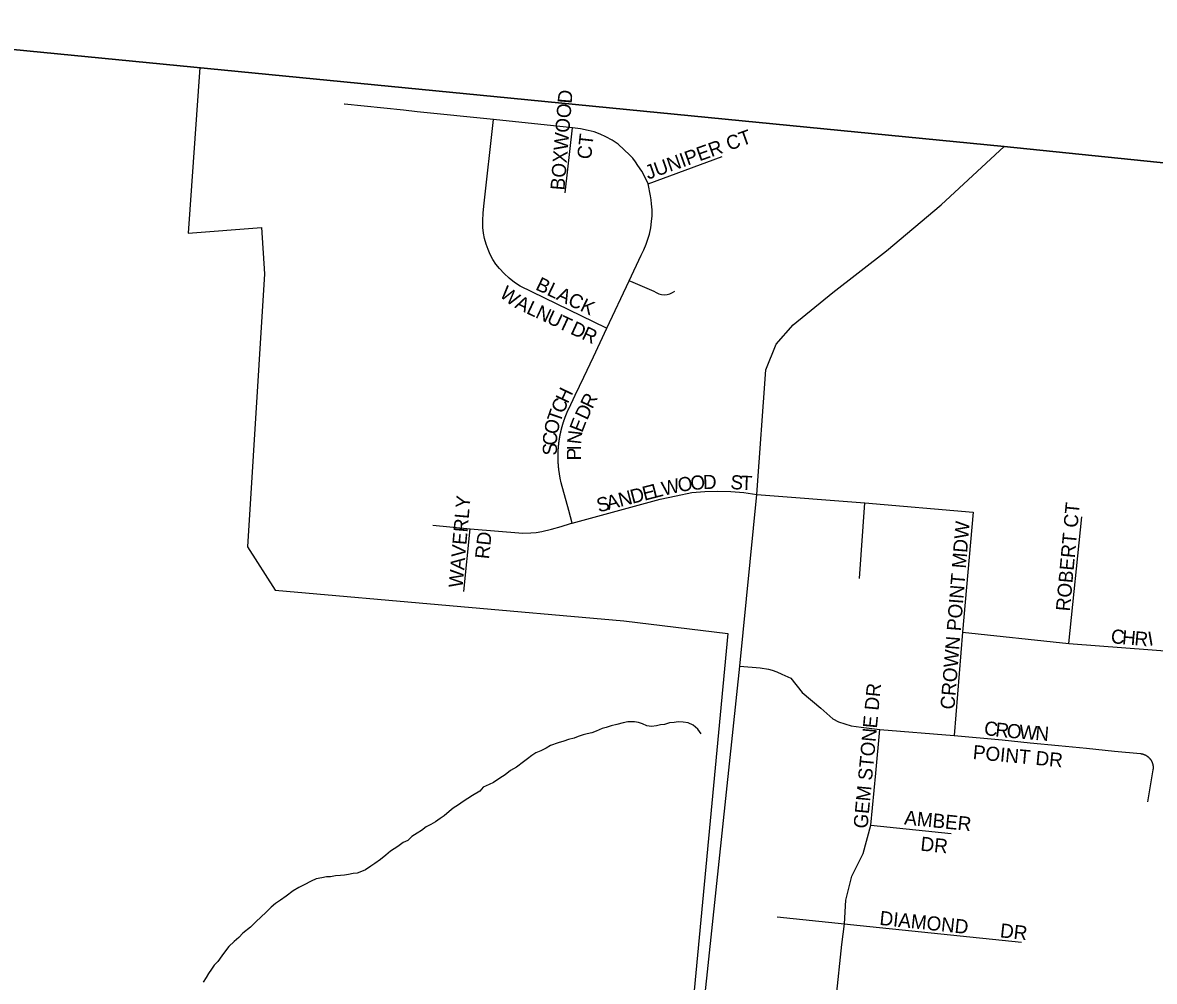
# Model space of a CAD drawing. Extents: x 1310247 to 1664935, y 284496 to 704931.
# Drawn here: x 1489479 to 1493488, y 578022 to 581419 of the extents above; entities that cross this region are included whole.
import ezdxf

# ---------------------------------------------------------------- set-up
doc = ezdxf.new("R2010")
doc.units = 0
for name, color, linetype in [('GM_P_State_Location', 7, 'Continuous'), ('GM_X_Adjacent_County', 7, 'Continuous'), ('GM_X_Adjacent_County_Text', 7, 'Continuous'), ('GM_X_County_Subdivision_Text', 7, 'Continuous'), ('GM_X_Major_Lake_Text', 7, 'Continuous'), ('GM_X_Minor_River_Text', 7, 'Continuous'), ('GM_X_State_Location', 7, 'Continuous'), ('GM_X_Township', 7, 'Continuous')]:
    doc.layers.add(name, color=color, linetype=linetype)

msp = doc.modelspace()

# ---------------------------------------------------------------- linework, layer by layer
at = {"layer": 'GM_X_Adjacent_County'}
msp.add_lwpolyline([(1477162.3, 582586.7), (1480943.4, 582193.2), (1484236.4, 581855.6), (1484580.2, 581820.3), (1485297, 581746.8), (1486296.6, 581644.3), (1489008.9, 581366.1), (1491207.9, 581151.1), (1492956.2, 580980.1), (1498216.3, 580439.9), (1499383, 580320.1), (1499830.9, 580274.1), (1508027.8, 579405.8)], dxfattribs=at)
at = {"layer": 'GM_X_Adjacent_County_Text'}
msp.add_lwpolyline([(1508027.8, 579405.8), (1499830.9, 580274.1), (1499383, 580320.1), (1498216.3, 580439.9), (1492956.2, 580980.1), (1491207.9, 581151.1), (1489008.9, 581366.1), (1486296.6, 581644.3), (1485297, 581746.8), (1484580.2, 581820.3), (1484236.4, 581855.6), (1480943.4, 582193.2), (1477162.3, 582586.7)], dxfattribs=at)
at = {"layer": 'GM_X_County_Subdivision_Text'}
msp.add_lwpolyline([(1491256.4, 575885.7), (1491266.1, 575949.3), (1491312.3, 576457.4), (1491364.9, 577036.1), (1491379.3, 577070.2), (1491404.3, 577109), (1491442, 577134.5), (1491478.8, 577149.9), (1491535.2, 577158.9), (1491702.8, 577166.6), (1491739.8, 577175.6), (1491772.4, 577191.8), (1491795.5, 577211.5), (1491810, 577244.9), (1491823.7, 577286.2), (1492019.2, 579139.2), (1492079.5, 579747.5), (1492111.9, 580188.5), (1492148.6, 580279.8), (1492208.8, 580348.4), (1492348.6, 580462.9), (1492539.5, 580610.1), (1492732.9, 580773.2), (1492956.2, 580980.1)], dxfattribs=at)
at = {"layer": 'GM_X_Major_Lake_Text'}
msp.add_lwpolyline([(1489052.8, 581362), (1489536.5, 581315.1), (1490105.9, 581259.5), (1490064.9, 580672.9), (1490324.9, 580693.3), (1490335, 580528.6), (1490275.8, 579561.3), (1490373.5, 579408), (1491609.1, 579299.7), (1491977.5, 579254.5), (1491785.5, 577225.6)], dxfattribs=at)
at = {"layer": 'GM_X_Minor_River_Text'}
for points in [[(1491882.1, 578899), (1491870.5, 578915.3), (1491854.8, 578929.8), (1491836.9, 578938.3), (1491818.9, 578940.7), (1491800.9, 578941.2), (1491786.8, 578939.5), (1491770.7, 578937.9), (1491752.5, 578932.4), (1491738.4, 578930.7), (1491724.3, 578927.1), (1491706.2, 578925.5), (1491690.2, 578927.9), (1491674.3, 578934.3), (1491660.4, 578938.7), (1491646.4, 578941.1), (1491622.3, 578941.7), (1491606.2, 578938.1), (1491584, 578932.6), (1491563.8, 578927.1), (1491545.6, 578921.5), (1491531.4, 578917.9), (1491511.1, 578908.3), (1491494.9, 578902.7), (1491478.8, 578899.1), (1491464.6, 578895.5), (1491446.4, 578889.9), (1491432.2, 578884.2), (1491412, 578878.7), (1491395.8, 578873.1), (1491375.6, 578867.6), (1491349.3, 578858.2), (1491333, 578848.6), (1491314.7, 578839), (1491296.4, 578831.4), (1491282.1, 578821.8), (1491267.8, 578810.1), (1491253.5, 578800.4), (1491228.9, 578780.9), (1491206.6, 578769.5), (1491188.1, 578753.9), (1491169.8, 578742.3), (1491147.3, 578726.8), (1491131, 578719.2), (1491110.7, 578709.7), (1491098.3, 578695.9), (1491071.9, 578680.5), (1491039.2, 578659.2), (1491022.9, 578647.6), (1491004.5, 578636), (1490990.2, 578624.3), (1490971.7, 578608.8), (1490957.4, 578599.1), (1490941.1, 578587.4), (1490924.8, 578577.8), (1490908.5, 578570.2), (1490892.1, 578556.5), (1490875.8, 578546.9), (1490857.5, 578535.3), (1490843.1, 578521.7), (1490826.8, 578514), (1490808.4, 578500.4), (1490781.9, 578483), (1490765.5, 578469.4), (1490747, 578453.8), (1490726.6, 578440.3), (1490712.3, 578430.6), (1490693.9, 578417), (1490679.7, 578411.3), (1490663.5, 578405.7), (1490649.5, 578404.1), (1490633.3, 578400.4), (1490619.2, 578398.8), (1490605.1, 578397.2), (1490587, 578395.6), (1490568.9, 578392), (1490554.9, 578392.4), (1490538.7, 578388.8), (1490518.6, 578385.3), (1490500.3, 578377.7), (1490475.9, 578364.3), (1490457.6, 578354.7), (1490437.2, 578343.2), (1490412.6, 578323.7), (1490392.2, 578310.2), (1490373.9, 578298.6), (1490359.5, 578284.9), (1490341, 578267.3), (1490322.5, 578249.7), (1490306, 578234), (1490285.5, 578214.5), (1490258.8, 578193.1), (1490244.4, 578177.4), (1490228, 578163.7), (1490209.5, 578146.1), (1490197, 578130.4), (1490184.5, 578112.6), (1490170, 578092.9), (1490157.6, 578079.2), (1490147.2, 578065.4), (1490136.8, 578049.6)], [(1490136.8, 578049.6), (1490128.4, 578035.7), (1490118, 578019.9)]]:
    msp.add_lwpolyline(points, dxfattribs=at)
at = {"layer": 'GM_X_State_Location'}
for points in [[(1491425.5, 579645.8), (1491413.5, 579690), (1491387.1, 579788), (1491383.3, 579805.1), (1491378.5, 579835.1), (1491378.4, 579835.6), (1491378.4, 579836.1), (1491378.3, 579836.6), (1491378.2, 579837.1), (1491378.2, 579837.7), (1491378.1, 579838.2), (1491378.1, 579838.7), (1491378, 579839.2), (1491377.9, 579839.7), (1491377.9, 579840.2), (1491377.8, 579840.7), (1491377.8, 579841.2), (1491377.7, 579841.8), (1491377.7, 579842.3), (1491377.6, 579842.8), (1491377.6, 579843.3), (1491377.5, 579843.8), (1491377.5, 579844.3), (1491377.4, 579844.8), (1491377.4, 579845.4), (1491377.3, 579845.9), (1491377.3, 579846.4), (1491377.2, 579846.9), (1491377.2, 579847.4), (1491377.1, 579847.9), (1491377.1, 579848.4), (1491377.1, 579849), (1491377, 579849.5), (1491377, 579850), (1491376.9, 579850.5), (1491376.9, 579851), (1491376.8, 579851.5), (1491376.8, 579852.1), (1491376.8, 579852.6), (1491376.7, 579853.1), (1491376.7, 579853.6), (1491376.7, 579854.1), (1491376.6, 579854.6), (1491376.6, 579855.1), (1491376.5, 579855.7), (1491376.5, 579856.2), (1491376.5, 579856.7), (1491376.4, 579857.2), (1491376.4, 579857.7), (1491376.4, 579858.2), (1491376.4, 579858.8), (1491376.3, 579859.3), (1491376.3, 579859.8), (1491376.3, 579860.3), (1491376.2, 579860.8), (1491376.2, 579861.3), (1491376.2, 579861.8), (1491376.2, 579862.4), (1491376.1, 579862.9), (1491376.1, 579863.4), (1491376.1, 579863.9), (1491376.1, 579864.4), (1491376, 579864.9), (1491376, 579865.5), (1491376, 579866), (1491376, 579866.5), (1491376, 579867), (1491375.9, 579867.5), (1491375.9, 579868), (1491375.9, 579868.6), (1491375.9, 579869.1), (1491375.9, 579869.6), (1491375.8, 579870.1), (1491375.8, 579870.6), (1491375.8, 579871.1), (1491375.8, 579871.7), (1491375.8, 579872.2), (1491375.8, 579872.7), (1491375.8, 579873.2), (1491375.8, 579873.7), (1491375.7, 579874.2), (1491375.7, 579874.8), (1491375.7, 579875.3), (1491375.7, 579875.8), (1491375.7, 579876.3), (1491375.7, 579876.8), (1491375.7, 579877.3), (1491375.7, 579877.9), (1491375.7, 579878.4), (1491375.7, 579878.9), (1491375.7, 579879.4), (1491375.7, 579879.9), (1491375.7, 579880.4), (1491375.7, 579881), (1491375.7, 579881.5), (1491375.7, 579882), (1491375.7, 579882.5), (1491375.7, 579883), (1491375.7, 579883.5), (1491375.7, 579884.1), (1491375.7, 579884.6), (1491375.7, 579885.1), (1491375.7, 579885.6), (1491375.7, 579886.1), (1491375.7, 579886.6), (1491375.7, 579887.2), (1491375.7, 579887.7), (1491375.7, 579888.2), (1491375.7, 579888.7), (1491375.7, 579889.2), (1491375.7, 579889.7), (1491375.8, 579890.3), (1491375.8, 579890.8), (1491375.8, 579891.3), (1491375.8, 579891.8), (1491375.8, 579892.3), (1491375.8, 579892.8), (1491375.8, 579893.4), (1491375.8, 579893.9), (1491375.9, 579894.4), (1491375.9, 579894.9), (1491375.9, 579895.4), (1491375.9, 579895.9), (1491375.9, 579896.5), (1491375.9, 579897), (1491376, 579897.5), (1491376, 579898), (1491376, 579898.5), (1491376, 579899), (1491376.1, 579899.5), (1491376.1, 579900.1), (1491376.1, 579900.6), (1491376.1, 579901.1), (1491376.2, 579901.6), (1491376.2, 579902.1), (1491376.2, 579902.6), (1491376.2, 579903.2), (1491376.3, 579903.7), (1491376.3, 579904.2), (1491376.3, 579904.7), (1491376.3, 579905.2), (1491376.4, 579905.7), (1491376.4, 579906.3), (1491376.4, 579906.8), (1491376.5, 579907.3), (1491376.5, 579907.8), (1491376.5, 579908.3), (1491376.6, 579908.8), (1491376.6, 579909.4), (1491376.6, 579909.9), (1491376.7, 579910.4), (1491376.7, 579910.9), (1491376.8, 579911.4), (1491376.8, 579911.9), (1491376.8, 579912.4), (1491376.9, 579913), (1491376.9, 579913.5), (1491377, 579914), (1491377, 579914.5), (1491377, 579915), (1491377.1, 579915.5), (1491377.1, 579916), (1491377.2, 579916.6), (1491377.2, 579917.1), (1491377.3, 579917.6), (1491377.3, 579918.1), (1491377.4, 579918.6), (1491377.4, 579919.1), (1491377.5, 579919.7), (1491377.5, 579920.2), (1491377.6, 579920.7), (1491377.6, 579921.2), (1491377.7, 579921.7), (1491377.7, 579922.2), (1491377.8, 579922.7), (1491377.8, 579923.2), (1491377.9, 579923.8), (1491377.9, 579924.3), (1491378, 579924.8), (1491378, 579925.3), (1491378.1, 579925.8), (1491378.2, 579926.3), (1491378.2, 579926.8), (1491378.3, 579927.4), (1491378.3, 579927.9), (1491378.4, 579928.4), (1491378.5, 579928.9), (1491378.5, 579929.4), (1491378.6, 579930.4), (1491378.7, 579930.9), (1491378.8, 579931.4), (1491378.8, 579931.9), (1491378.9, 579932.4), (1491379, 579932.9), (1491379, 579933.4), (1491379.1, 579933.9), (1491379.2, 579934.4), (1491379.2, 579935), (1491379.3, 579935.5), (1491379.4, 579936), (1491379.4, 579936.5), (1491379.5, 579937), (1491379.6, 579937.5), (1491379.7, 579938), (1491379.7, 579938.5), (1491379.8, 579939.1), (1491379.9, 579939.6), (1491380, 579940.1), (1491380, 579940.6), (1491380.1, 579941.1), (1491380.2, 579941.6), (1491380.3, 579942.1), (1491380.4, 579942.6), (1491380.4, 579943.1), (1491380.5, 579943.7), (1491380.6, 579944.2), (1491380.7, 579944.7), (1491380.8, 579945.2), (1491380.8, 579945.7), (1491380.9, 579946.2), (1491381, 579946.7), (1491381.1, 579947.2), (1491381.2, 579947.7), (1491381.3, 579948.2), (1491381.4, 579948.8), (1491381.4, 579949.3), (1491381.5, 579949.8), (1491381.6, 579950.3), (1491381.7, 579950.8), (1491381.8, 579951.3), (1491381.9, 579951.8), (1491382, 579952.3), (1491382.1, 579952.8), (1491382.2, 579953.3), (1491382.3, 579953.8), (1491382.4, 579954.4), (1491382.5, 579954.9), (1491382.5, 579955.4), (1491382.6, 579955.9), (1491382.7, 579956.4), (1491382.8, 579956.9), (1491382.9, 579957.4), (1491383, 579957.9), (1491383.1, 579958.4), (1491383.2, 579958.9), (1491383.3, 579959.4), (1491383.4, 579959.9), (1491383.5, 579960.4), (1491383.6, 579960.9), (1491383.7, 579961.5), (1491383.9, 579962), (1491384, 579962.5), (1491384.1, 579963), (1491384.2, 579963.5), (1491384.3, 579964), (1491384.4, 579964.5), (1491384.5, 579965), (1491384.6, 579965.5), (1491384.7, 579966), (1491384.8, 579966.5), (1491384.9, 579967), (1491385, 579967.5), (1491385.2, 579968), (1491385.3, 579968.5), (1491385.4, 579969), (1491385.5, 579969.5), (1491385.6, 579970), (1491385.7, 579970.5), (1491385.8, 579971.1), (1491386, 579971.6), (1491386.1, 579972.1), (1491386.2, 579972.6), (1491386.3, 579973.1), (1491386.4, 579973.6), (1491386.6, 579974.1), (1491386.7, 579974.6), (1491386.8, 579975.1), (1491386.9, 579975.6), (1491387, 579976.1), (1491387.2, 579976.6), (1491387.3, 579977.1), (1491387.4, 579977.6), (1491387.5, 579978.1), (1491387.7, 579978.6), (1491387.8, 579979.1), (1491387.9, 579979.6), (1491388.1, 579980.1), (1491388.2, 579980.6), (1491388.3, 579981.1), (1491388.4, 579981.6), (1491388.6, 579982.1), (1491388.7, 579982.6), (1491388.8, 579983.1), (1491389, 579983.6), (1491389.1, 579984.1), (1491389.2, 579984.6), (1491389.4, 579985.1), (1491389.5, 579985.6), (1491389.6, 579986.1), (1491389.8, 579986.6), (1491389.9, 579987.1), (1491390.1, 579987.6), (1491390.2, 579988.1), (1491390.3, 579988.6), (1491390.5, 579989.1), (1491390.6, 579989.6), (1491390.8, 579990.1), (1491390.9, 579990.6), (1491391, 579991.1), (1491391.2, 579991.6), (1491391.3, 579992.1), (1491391.5, 579992.6), (1491391.6, 579993.1), (1491391.8, 579993.6), (1491391.9, 579994.1), (1491392.1, 579994.5), (1491392.2, 579995), (1491392.4, 579995.5), (1491392.5, 579996), (1491392.7, 579996.5), (1491392.8, 579997), (1491393, 579997.5), (1491393.1, 579998), (1491393.3, 579998.5), (1491393.4, 579999), (1491393.6, 579999.5), (1491393.7, 580000), (1491393.9, 580000.5), (1491394, 580001), (1491394.2, 580001.5), (1491394.3, 580002), (1491394.5, 580002.5), (1491394.7, 580002.9), (1491394.8, 580003.4), (1491395, 580003.9), (1491395.1, 580004.4), (1491395.3, 580004.9), (1491395.5, 580005.4), (1491395.6, 580005.9), (1491395.8, 580006.4), (1491396, 580006.9), (1491396.1, 580007.4), (1491396.3, 580007.9), (1491396.4, 580008.4), (1491396.6, 580008.8), (1491396.8, 580009.3), (1491396.9, 580009.8), (1491397.1, 580010.3), (1491397.3, 580010.8), (1491397.5, 580011.3), (1491397.6, 580011.8), (1491397.8, 580012.3), (1491398, 580012.8), (1491398.1, 580013.2), (1491398.3, 580013.7), (1491398.5, 580014.2), (1491398.7, 580014.7), (1491398.8, 580015.2), (1491399, 580015.7), (1491399.2, 580016.2), (1491399.4, 580016.7), (1491399.5, 580017.1), (1491399.7, 580017.6), (1491399.9, 580018.1), (1491400.1, 580018.6), (1491400.2, 580019.1), (1491400.4, 580019.6), (1491400.6, 580020.1), (1491400.8, 580020.5), (1491401, 580021), (1491401.2, 580021.5), (1491401.3, 580022), (1491401.5, 580022.5), (1491401.7, 580023), (1491401.9, 580023.4), (1491402.1, 580023.9), (1491402.3, 580024.4), (1491402.4, 580024.9), (1491402.6, 580025.4), (1491402.8, 580025.9), (1491403, 580026.3), (1491403.2, 580026.8), (1491403.4, 580027.3), (1491403.6, 580027.8), (1491403.8, 580028.3), (1491404, 580028.7), (1491404.2, 580029.2), (1491404.4, 580029.7), (1491404.5, 580030.2), (1491404.7, 580030.7), (1491404.9, 580031.1), (1491405.1, 580031.6), (1491405.3, 580032.1), (1491405.5, 580032.6), (1491405.7, 580033.1), (1491405.9, 580033.5), (1491406.1, 580034), (1491406.3, 580034.5), (1491406.6, 580035.2), (1491406.8, 580035.7), (1491407, 580036.1), (1491407.2, 580036.6), (1491407.4, 580037.1), (1491407.6, 580037.6), (1491407.8, 580038), (1491408, 580038.5), (1491408.2, 580039), (1491408.4, 580039.5), (1491408.7, 580040), (1491408.9, 580040.4), (1491409.1, 580040.9), (1491409.3, 580041.4), (1491409.5, 580041.8), (1491409.7, 580042.3), (1491409.9, 580042.8), (1491410.1, 580043.3), (1491410.3, 580043.7), (1491410.5, 580044.2), (1491410.8, 580044.7), (1491411, 580045.2), (1491411.2, 580045.6), (1491411.4, 580046.1), (1491411.6, 580046.6), (1491411.8, 580047), (1491412, 580047.5), (1491412.3, 580048), (1491412.5, 580048.4), (1491412.7, 580048.9), (1491412.9, 580049.4), (1491413.1, 580049.9), (1491413.4, 580050.3), (1491413.6, 580050.9), (1491436.4, 580099), (1491466.3, 580162.2), (1491500.6, 580234.5), (1491548.2, 580335.8), (1491627.2, 580504.2), (1491669.6, 580594.3), (1491679.2, 580613.8), (1491687.5, 580633.9), (1491699, 580669), (1491703.8, 580691.2), (1491706.6, 580713.7), (1491708.6, 580734.7), (1491708.6, 580755.8), (1491706.6, 580776.9), (1491705.8, 580791.4), (1491702.8, 580805.6), (1491694.4, 580847.5), (1491684.2, 580870.2), (1491672.2, 580892.1), (1491658.4, 580913), (1491649.9, 580925.9), (1491640.4, 580938.1), (1491629.8, 580949.4), (1491588.1, 580987.6), (1491566.8, 581001.8), (1491544.7, 581014.5), (1491524.7, 581024.1), (1491503.8, 581031.6), (1491482.2, 581037.1), (1491454.7, 581042.7), (1491426.8, 581045.7), (1491147.1, 581075.2), (1490876.7, 581103.2), (1490827.8, 581108.2), (1490758.2, 581115.3), (1490688.5, 581122.4), (1490618.9, 581129.4), (1490617.8, 581129.6)], [(1491548.2, 580335.8), (1491544.9, 580337.4), (1491241.1, 580484.9), (1491221.1, 580498.5), (1491202.3, 580513.5), (1491184.6, 580529.8), (1491168.2, 580547.4), (1491155.6, 580562.8), (1491144.8, 580579.3), (1491135.6, 580596.8), (1491128.2, 580615.2), (1491120.8, 580634), (1491115.1, 580653.4), (1491111.2, 580673.2), (1491109.1, 580693.3), (1491108.9, 580718.2), (1491110.1, 580743.1), (1491112.6, 580767.9), (1491147.1, 581075.2)], [(1491400.9, 580816.1), (1491426.8, 581045.7)], [(1491694.4, 580847.5), (1491956.9, 580944.6)], [(1491627.2, 580504.2), (1491631.7, 580502.3), (1491715, 580467.6), (1491723.4, 580462.1), (1491732.6, 580458), (1491742.3, 580455.5), (1491752.4, 580454.7), (1491762.4, 580455.5), (1491772.1, 580458), (1491781.3, 580462.1), (1491789.7, 580467.6)], [(1490932.4, 579638.3), (1491063.6, 579625.1), (1491250.6, 579610.4), (1491278.9, 579611.1), (1491298.4, 579612.3), (1491318.3, 579615.6), (1491352.6, 579623.8), (1491386.4, 579633.3), (1491419.9, 579644.2), (1491425.5, 579645.8), (1491737.6, 579730.2), (1491793.5, 579742.3), (1491849.6, 579753.6), (1491895.6, 579757.5), (1491941.7, 579758.9), (1491987.8, 579757.7), (1492033.8, 579753.9), (1492079.5, 579747.5)], [(1492079.5, 579747.5), (1492462.9, 579717.8), (1492846.2, 579684.3), (1492809.1, 579259.7), (1492779.2, 578892.8)], [(1492444.1, 579449.2), (1492462.9, 579717.8)], [(1493185, 579218.7), (1493231.1, 579668.3)], [(1491041.3, 579403.6), (1491063.6, 579625.1)], [(1492809.1, 579259.7), (1493185, 579218.7), (1493574.1, 579189.4), (1493616.5, 579623), (1493984.1, 579590.1), (1494171.3, 579573.4)], [(1492019.2, 579139.2), (1492091.7, 579133), (1492121.1, 579128.6), (1492133.7, 579125), (1492151.2, 579119), (1492168.2, 579111), (1492199.7, 579096), (1492241, 579045.4), (1492307.1, 578989.6), (1492348.7, 578952.5), (1492369.4, 578941.4), (1492413.7, 578926.9), (1492449, 578922.3), (1492515.3, 578914.3), (1492779.2, 578892.8), (1492949.3, 578877.4), (1493048.8, 578867.6), (1493148.4, 578857.8), (1493247.9, 578848), (1493347.5, 578838.2), (1493438.8, 578829.2), (1493439.4, 578829.1), (1493440.1, 578829), (1493440.8, 578828.9), (1493441.5, 578828.8), (1493442.2, 578828.7), (1493442.9, 578828.6), (1493443.6, 578828.4), (1493444.3, 578828.3), (1493445, 578828.1), (1493445.7, 578828), (1493446.4, 578827.8), (1493447.1, 578827.6), (1493447.8, 578827.4), (1493448.5, 578827.2), (1493449.2, 578827), (1493449.9, 578826.8), (1493450.5, 578826.5), (1493451.2, 578826.3), (1493451.9, 578826), (1493452.5, 578825.8), (1493453.2, 578825.5), (1493453.8, 578825.2), (1493454.5, 578824.9), (1493455.1, 578824.6), (1493455.8, 578824.3), (1493456.4, 578824), (1493457.1, 578823.7), (1493457.7, 578823.3), (1493458.3, 578823), (1493458.9, 578822.6), (1493459.6, 578822.3), (1493460.2, 578821.9), (1493460.8, 578821.5), (1493461.4, 578821.1), (1493462, 578820.7), (1493462.5, 578820.3), (1493463.1, 578819.9), (1493463.7, 578819.5), (1493464.3, 578819.1), (1493464.8, 578818.6), (1493465.4, 578818.2), (1493465.9, 578817.7), (1493466.5, 578817.3), (1493467, 578816.8), (1493467.6, 578816.3), (1493468.1, 578815.8), (1493468.6, 578815.3), (1493469.1, 578814.8), (1493469.6, 578814.3), (1493470.1, 578813.8), (1493470.6, 578813.3), (1493471.1, 578812.8), (1493471.5, 578812.2), (1493472, 578811.7), (1493472.5, 578811.1), (1493472.9, 578810.6), (1493473.4, 578810), (1493473.8, 578809.4), (1493474.2, 578808.9), (1493474.6, 578808.3), (1493475, 578807.7), (1493475.4, 578807.1), (1493475.8, 578806.5), (1493476.2, 578805.9), (1493476.6, 578805.3), (1493477, 578804.7), (1493477.3, 578804.1), (1493477.7, 578803.4), (1493478, 578802.8), (1493478.3, 578802.2), (1493478.6, 578801.5), (1493479, 578800.9), (1493479.3, 578800.2), (1493479.6, 578799.6), (1493479.8, 578798.9), (1493480.1, 578798.3), (1493480.4, 578797.6), (1493480.6, 578796.9), (1493480.9, 578796.3), (1493481.1, 578795.6), (1493481.3, 578794.9), (1493481.6, 578794.2), (1493481.8, 578793.6), (1493482, 578792.9), (1493482.1, 578792.2), (1493482.3, 578791.5), (1493482.5, 578790.8), (1493482.7, 578790.1), (1493482.8, 578789.4), (1493482.9, 578788.7), (1493483.1, 578788), (1493483.2, 578787.3), (1493483.3, 578786.6), (1493483.4, 578785.9), (1493483.5, 578785.2), (1493483.6, 578784.5), (1493483.6, 578783.7), (1493483.7, 578783), (1493483.7, 578782.3), (1493483.8, 578781.6), (1493483.8, 578780.9), (1493483.8, 578780.2), (1493483.8, 578779.5), (1493483.8, 578778.8), (1493483.8, 578778), (1493483.8, 578777.3), (1493483.7, 578776.6), (1493483.7, 578775.9), (1493483.6, 578775.2), (1493483.6, 578774.5), (1493483.5, 578773.8), (1493483.4, 578773.1), (1493483.3, 578772.3), (1493483.1, 578771.2), (1493464.3, 578658.4)], [(1492361.4, 577961), (1492381.3, 578152.5), (1492390.1, 578226.2), (1492395.3, 578309.4), (1492417, 578394.9), (1492457, 578475.4), (1492483.2, 578575.7), (1492501, 578759.8), (1492515.3, 578914.3), (1492514.3, 578912.2)], [(1492483.2, 578575.7), (1492768.6, 578545.7)], [(1492151.4, 578251.3), (1492390.1, 578226.2), (1492411.9, 578223.9), (1493017.1, 578160.7)]]:
    msp.add_lwpolyline(points, dxfattribs=at)
at = {"layer": 'GM_X_Township'}
msp.add_lwpolyline([(1477162.3, 582586.7), (1480943.4, 582193.2), (1484236.4, 581855.6), (1484580.2, 581820.3), (1485297, 581746.8), (1486296.6, 581644.3), (1489008.9, 581366.1), (1491207.9, 581151.1), (1492956.2, 580980.1), (1498216.3, 580439.9), (1499383, 580320.1), (1499830.9, 580274.1), (1508027.8, 579405.8)], dxfattribs=at)

# ---------------------------------------------------------------- texts
at = {"layer": 'GM_P_State_Location'}
for s, rotation, p in [('BOXWOOD', 85.2358, (1491398, 580823.2)), ('CT', 83.6625, (1491492.3, 580932.8)), ('JUNIPER CT', 19.6043, (1491694.6, 580862.1)), ('BLACK', 334.5403, (1491292.6, 580474.5)), ('W', 322.7266, (1491165.3, 580450.3)), ('A', 333.5763, (1491219.6, 580410.2)), ('L', 334.8228, (1491260.1, 580390.1)), ('N', 335.1081, (1491292.2, 580375.1)), ('U', 335.1229, (1491332.1, 580356.5)), ('T', 335.1333, (1491372, 580338)), ('D', 335.1229, (1491416, 580317.6)), ('R', 335.1401, (1491455.9, 580299.1)), ('H', 64.6663, (1491409.9, 580066.5)), ('R', 64.3257, (1491497.2, 580047.5)), ('C', 65.9981, (1491393.9, 580030.6)), ('D', 64.6663, (1491478.4, 580007.8)), ('T', 70.8827, (1491382.8, 579998.4)), ('E', 68.939, (1491460.9, 579963.8)), ('O', 76.0698, (1491372.5, 579956.8)), ('C', 88.4453, (1491371.8, 579920.1)), ('N', 83.4932, (1491456.7, 579923.3)), ('S', 89.6177, (1491371.6, 579885.1)), ('I', 89.7813, (1491456.7, 579902.8)), ('P', 89.9727, (1491456.7, 579867.6)), ('O', 5.0341, (1491846.4, 579762.2)), ('D', 1.224, (1491889.3, 579766)), ('S', 355.3498, (1491984.8, 579767)), ('T', 357.9332, (1492022.3, 579764)), ('E', 14.4167, (1491681.3, 579724.6)), ('L', 14.4167, (1491715.3, 579733.4)), ('W', 13.4369, (1491749.2, 579742.1)), ('O', 9.3509, (1491803.9, 579755.2)), ('WAVERLY', 84.9572, (1491037.2, 579415.2)), ('S', 14.414, (1491519.3, 579683.1)), ('A', 14.402, (1491553.4, 579691.8)), ('N', 14.3597, (1491596, 579702.8)), ('D', 14.411, (1491638.6, 579713.7)), ('ROBERT CT', 84.7374, (1493188.8, 579331.7)), ('CROWN POINT MDW', 85.3403, (1492779.6, 578983.9)), ('RD', 83.982, (1491130.7, 579516.5)), ('C', 354.9819, (1493332.7, 579220.5)), ('H', 354.9819, (1493372.2, 579217.1)), ('R', 354.9819, (1493416, 579213.2)), ('I', 9.8424, (1493469.6, 579210.3)), ('GEM STONE DR', 84.6126, (1492471.7, 578562.1)), ('C', 352.4984, (1492882.7, 578895.7)), ('R', 353.5843, (1492922.9, 578890.4)), ('O', 355.2182, (1492963.8, 578885.8)), ('W', 355.3517, (1493007.8, 578882.2)), ('N', 355.365, (1493064.9, 578877.5)), ('POINT DR', 354.6487, (1492843.6, 578810.1)), ('AMBER', 354.1768, (1492600.7, 578578.3)), ('DR', 353.9946, (1492657.9, 578485.6)), ('DIAMOND', 354.0389, (1492512.8, 578222.5)), ('DR', 353.6398, (1492939.6, 578178.5))]:
    msp.add_text(s, height=50, rotation=rotation, dxfattribs=at).set_placement(p)

doc.saveas('drawing.dxf')
